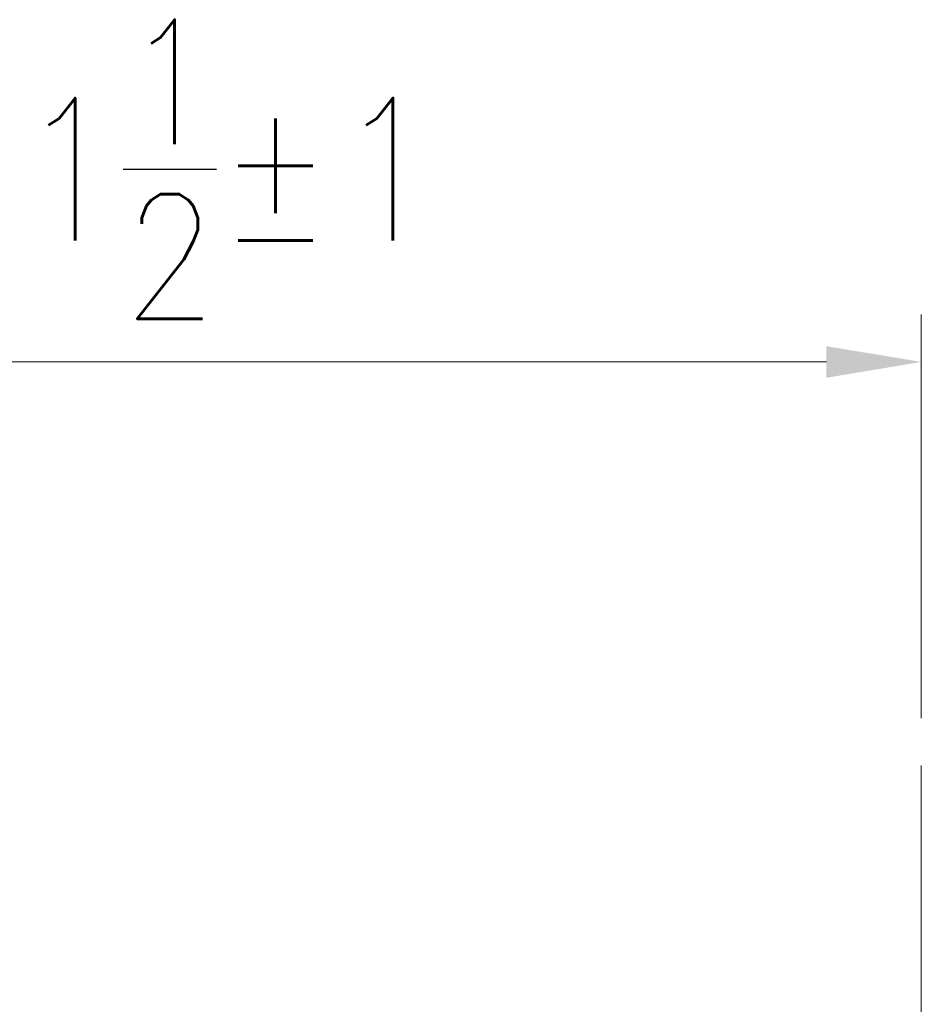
# Model space of a CAD drawing. Header units: inches. Extents: x 1 to 669, y 0 to 417.
# Tile 292 of 317: x 543 to 562, y 284 to 305. Entities that reach past the tile are written whole.
import ezdxf

# ---------------------------------------------------------------- set-up
doc = ezdxf.new("R2010")
doc.units = ezdxf.units.IN
doc.header["$LTSCALE"] = 12
doc.header["$MEASUREMENT"] = 0
doc.linetypes.add('C', pattern=[2, 1.25, -0.25, 0.25, -0.25])
doc.layers.add('C', color=4, linetype='C', lineweight=13)
doc.layers.add('D', color=2, linetype='CONTINUOUS')
doc.styles.get("Standard").update_dxf_attribs({"font": 'SIMPLEX.SHX', "width": 0.875})
doc.dimstyles.new('STANDARD$0', dxfattribs={"dimscale": 32, "dimtxt": 0.09375, "dimasz": 0.0625, "dimexe": 0.03125, "dimexo": 0.03125, "dimgap": 0.03125, "dimtad": 1, "dimtih": 1, "dimtoh": 1, "dimdec": 4, "dimzin": 12, "dimdsep": 46, "dimlunit": 5, "dimtxsty": 'Standard', "dimcen": -0.03125, "dimclrd": 256, "dimclre": 256, "dimclrt": 256, "dimadec": 0, "dimazin": 0, "dimtfac": 0.875, "dimtdec": 4, "dimtofl": 0, "dimtmove": 0, "dimatfit": 3, "dimfxl": 0, "dimtolj": 1, "dimtzin": 12, "dimlwd": 13, "dimlwe": 13, "dimarcsym": 0})

# ---------------------------------------------------------------- blocks, each defined once
blk = doc.blocks.new('*D19')
at = {"layer": 'D', "linetype": 'Continuous', "lineweight": 13}
for p, q in [((530.771, 253.276), (530.771, 298.609)), ((562.271, 290.106), (562.271, 298.609)), ((532.771, 297.609), (560.271, 297.609))]:
    blk.add_line(p, q, dxfattribs=at)
at = {"layer": 'D', "linetype": 'Continuous'}
for points in [[(532.771, 297.942), (532.771, 297.276), (530.771, 297.609)], [(560.271, 297.942), (560.271, 297.276), (562.271, 297.609)]]:
    blk.add_solid(points, dxfattribs=at)
at = {"layer": 'D', "linetype": 'Continuous', "lineweight": -3, "insert": (546.555, 301.671), "char_height": 3, "attachment_point": 5}
blk.add_mtext('\\A1;31{\\H0.875x;\\S1/2;}{}{\\C2;%%p1}', dxfattribs=at)

msp = doc.modelspace()

# ---------------------------------------------------------------- linework, layer by layer
at = {"layer": 'C'}
msp.add_line((562.27125, 158.08826), (562.27125, 289.1057), dxfattribs=at)

# ---------------------------------------------------------------- dimensions: what is measured, and where the dimension line sits
at = {"layer": 'D', "linetype": 'Continuous', "lineweight": -3}
dim = msp.add_linear_dim(base=(562.27125, 297.60886), p1=(530.77125, 252.27576), p2=(562.27125, 289.1057), text='<>{}{\\C2;%%p1}', dimstyle='STANDARD$0', override={"dimdec": 1, "dimtp": 1, "dimtm": 1, "dimarcsym": 1}, dxfattribs=at)
dim.commit()
dim.dimension.update_dxf_attribs({"geometry": '*D19', "text_midpoint": (546.555, 297.60886), "dimtype": 160})

doc.saveas('drawing.dxf')
